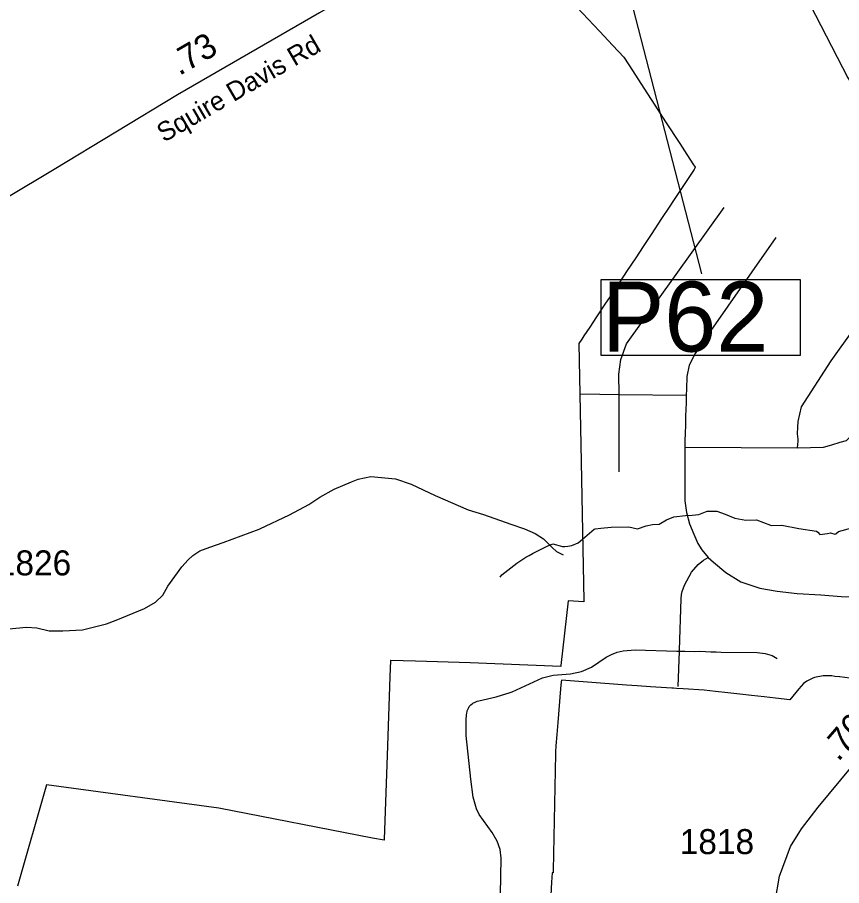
# Model space of a CAD drawing. Extents: x 1662474 to 1856135, y 779280 to 917889.
# Drawn here: x 1694393 to 1698515, y 834982 to 839326 of the extents above; entities that cross this region are included whole.
import ezdxf

# ---------------------------------------------------------------- set-up
doc = ezdxf.new("R2010")
doc.units = 0
for name, color, linetype in [('Exist Boundary Political City Limit New', 7, 'Continuous'), ('Exist Boundary Political City Limit New Hole', 7, 'Continuous'), ('Exist Hydrographic Creek Single Shore', 7, 'Continuous'), ('Exist Hydrographic Misc Water Feature', 7, 'Continuous'), ('Exist Road Non-System Type 51', 7, 'Continuous'), ('Exist Road Secondary Mileage Hundredths English Label', 7, 'Continuous'), ('Exist Road Secondary Mileage Tenths English Label', 7, 'Continuous'), ('Exist Road Secondary Structure Pipe Number Label', 7, 'Continuous'), ('Exist Road Secondary Type 51 Attributed', 7, 'Continuous'), ('Exist Road Secondary Type 51 Label', 7, 'Continuous'), ('Exist Road Secondary Type 51 Number Label', 7, 'Continuous'), ('Map Preparation Boundary City Limit Buffer Line', 7, 'Continuous')]:
    doc.layers.add(name, color=color, linetype=linetype)

msp = doc.modelspace()

# ---------------------------------------------------------------- linework, layer by layer
at = {"layer": 'Exist Boundary Political City Limit New'}
msp.add_lwpolyline([(1697191, 839377.4), (1697303.5, 839257.3), (1697371.8, 839184.3), (1697425.2, 839126.7), (1697450.5, 839087.9), (1697544.6, 838943), (1697581.6, 838886.1), (1697635.2, 838803.6), (1697705.4, 838695.5), (1697729.6, 838658.2), (1697771.8, 838593.4), (1697782.6, 838575.9), (1697783.6, 838574.3), (1697777.2, 838564.7), (1697744, 838514.5), (1697677.5, 838414), (1697652.4, 838376), (1697615.1, 838319.7), (1697562.2, 838239.6), (1697522.2, 838179.2), (1697485.2, 838123.3), (1697439.6, 838054.3), (1697427.4, 838035.7), (1697402.9, 837998.6), (1697368.5, 837946.8), (1697331.2, 837890.4), (1697289.6, 837827.5), (1697256, 837776.6), (1697226.6, 837732.2), (1697215.6, 837715.5), (1697201.6, 837694.4), (1697213, 837102.5), (1697226.4, 836406.7), (1697226.5, 836401.2), (1697148.2, 836407.3), (1697146.8, 836407.4), (1697111.6, 836083.8), (1697111.1, 836078.4), (1696657.6, 836097.2), (1696384.8, 836104.9), (1696260, 836108.3), (1696258.4, 836108.4), (1696255.5, 836027.1), (1696241.8, 835632.8), (1696227.1, 835214.6), (1696226.9, 835209), (1696169.5, 835220.1), (1695399.6, 835369.4), (1694539.1, 835485.7), (1694393.4, 834980.1)], dxfattribs=at)
at = {"layer": 'Exist Boundary Political City Limit New Hole'}
msp.add_lwpolyline([(1698556.9, 836020.4), (1698507.2, 836027.1), (1698504, 836027.4), (1698481.4, 836029.2), (1698467.1, 836031.3), (1698422.9, 836032.4), (1698379.5, 836022.6), (1698368.8, 836018.2), (1698357.9, 836014.2), (1698340.6, 836004.8), (1698324.5, 835993.4), (1698301.1, 835965.9), (1698256.5, 835912.1), (1698184.4, 835920.2), (1698127.8, 835926.7), (1698064.9, 835933.9), (1698006.8, 835940.4), (1697946.5, 835947.2), (1697884.9, 835954.2), (1697827.5, 835960.8), (1697722.9, 835966.8), (1697689.1, 835968.7), (1697673.8, 835969.6), (1697666.6, 835970), (1697559.4, 835976.2), (1697492.1, 835981.3), (1697439.5, 835985.2), (1697374.6, 835990), (1697158, 836006.2), (1697113.6, 836009.6), (1697112.9, 836001.9), (1697110, 835967.1), (1697095.9, 835798.2), (1697091, 835738.6), (1697086.1, 835682.3), (1697083.5, 835651.9), (1697083.4, 835648.4), (1697083.4, 835640.9), (1697072.8, 835058.2), (1697072.5, 835045.8), (1697066.8, 835046.2), (1697064.4, 834999.4), (1697044.4, 834609.4)], dxfattribs=at)
at = {"layer": 'Exist Hydrographic Creek Single Shore'}
for points in [[(1698125.8, 840000.1), (1698302.6, 839496.2), (1698546.5, 839023.1), (1698623.6, 838903.2), (1698699, 838800), (1698824.1, 838616), (1698886.9, 838529.1), (1698965.9, 838430.8), (1698990.2, 838396.6), (1699049.1, 838289.8), (1699079.2, 838254.1), (1699139.4, 838211.3), (1699180.4, 838181.6), (1699273.5, 838096.4), (1699322, 838051.5), (1699378.2, 837992.1), (1699459.6, 837920), (1699526.2, 837868.2), (1699681.4, 837729.9), (1699724.9, 837691.6), (1699746.8, 837675.6), (1699807.4, 837618.7), (1699876.4, 837561.4)], [(1696807.4, 836525.8), (1696816.6, 836536.2), (1696891.6, 836595.9), (1696935, 836626.1), (1696953, 836634.4), (1696972, 836645.2), (1697041.8, 836680.9), (1697071.1, 836692.7), (1697118.6, 836678), (1697131.2, 836678.6), (1697146.5, 836680.9), (1697165.9, 836684.3), (1697197.6, 836697.2), (1697219.5, 836715.8), (1697277.5, 836765.4), (1697281.9, 836767.5), (1697311.6, 836770.6), (1697363, 836775.9), (1697451.2, 836777.5), (1697494.5, 836766.4), (1697538.1, 836782.2), (1697569.9, 836788), (1697603.5, 836790.1), (1697639.6, 836812.6), (1697676.6, 836827.6), (1697734.4, 836833.6), (1697767.5, 836834.9), (1697801.9, 836839.2), (1697842.2, 836855.4), (1697890.4, 836855.9), (1697933.6, 836841), (1697981.1, 836820.8), (1698035.8, 836810.6), (1698089, 836812.1), (1698159.1, 836785.1), (1698165.6, 836784.3), (1698215.8, 836786.1), (1698300.5, 836769.6), (1698390.2, 836755.4), (1698395.5, 836749.9), (1698407.1, 836738.6), (1698444.9, 836743.4), (1698459.9, 836746.5), (1698480.6, 836739.9), (1698487.1, 836742.1), (1698500.5, 836753.3), (1698566.6, 836772.5)]]:
    msp.add_lwpolyline(points, dxfattribs=at)
at = {"layer": 'Exist Hydrographic Misc Water Feature'}
for points in [[(1695605.9, 836767.2), (1695753.5, 836837.2), (1695850.3, 836888.6), (1695904.8, 836925.3), (1695977.2, 836966.4), (1696063.7, 837001.6), (1696097.8, 837014.9), (1696160.1, 837028.4), (1696283.9, 837016.8), (1696361.5, 836991.4), (1696482.8, 836934), (1696647.8, 836861.7), (1696723.6, 836838.9), (1696860.9, 836790.9), (1696928.6, 836766.5), (1696982.2, 836743.3), (1697024, 836717.1), (1697067.4, 836674.3), (1697089.2, 836654.2), (1697122.1, 836637.1)], [(1694136.7, 836239.9), (1694243.6, 836257.4), (1694437.7, 836274.8), (1694489.9, 836272.1), (1694551.7, 836256.9), (1694619.6, 836256.4), (1694717.7, 836262.5), (1694838.2, 836291.3), (1694886.4, 836310.8), (1695029.1, 836368.6), (1695083.6, 836400.4), (1695119.9, 836435.7), (1695144.7, 836479.6), (1695215.9, 836576.6), (1695246.4, 836612), (1695270.7, 836633.7), (1695305, 836657.6), (1695355.5, 836674.7), (1695421.6, 836698), (1695602.5, 836765.6), (1695605.9, 836767.2)]]:
    msp.add_lwpolyline(points, dxfattribs=at)
at = {"layer": 'Exist Road Non-System Type 51'}
for p, q in [((1697208.5, 837442), (1697402.1, 837438.4)), ((1697402.1, 837438.4), (1697738.1, 837436.5)), ((1697731.1, 837175.9), (1698294.6, 837172.2)), ((1697698.1, 835978.5), (1697703.9, 836155.2))]:
    msp.add_line(p, q, dxfattribs=at)
for points in [[(1697403.2, 837052.6), (1697402.4, 837419.7), (1697402.1, 837438.4), (1697400.5, 837540.7), (1697411.4, 837614.2), (1697439.9, 837692.9), (1697928.4, 838374.2)], [(1698185.6, 838224.4), (1697826.2, 837710), (1697782.6, 837643.9), (1697753.6, 837585.6), (1697740.6, 837529.7), (1697739.1, 837465.7), (1697738.1, 837436.5), (1697737.6, 837416.9), (1697737.9, 837413.2), (1697737.2, 837395.4), (1697736.2, 837366.4), (1697734.9, 837329.2), (1697734.4, 837286.9), (1697733.1, 837244.1), (1697731.5, 837209.2), (1697731.1, 837175.9), (1697731, 837152.8), (1697730.4, 836906.9), (1697739.4, 836848.4), (1697755.1, 836791.9), (1697775.4, 836739.7), (1697796.9, 836693.5), (1697816, 836662.2), (1697847, 836623.4)], [(1698294.6, 837172.2), (1698298.2, 837206.2), (1698298.2, 837215.2), (1698294.6, 837241.9), (1698296.5, 837275.9), (1698298.2, 837304.5), (1698314.4, 837377.7), (1698462.6, 837608.2), (1698698.4, 837936.9)], [(1698294.6, 837172.2), (1698425.1, 837175.9), (1698466.1, 837186.6), (1698507.4, 837200.9), (1698539.4, 837209.8), (1698559.1, 837229.4), (1698594.9, 837256.2), (1698855.6, 837620.7)], [(1697703.9, 836155.2), (1697703.9, 836159.4), (1697712.6, 836416.9), (1697715.2, 836438.4), (1697717.9, 836454.1), (1697729.1, 836485.9), (1697764.1, 836550.4), (1697798.6, 836588.8), (1697824.4, 836610.5), (1697847, 836623.4)], [(1697847, 836623.4), (1697874, 836601.1), (1697936.2, 836549.4), (1698011.2, 836501.9), (1698106.9, 836470.1), (1698192.1, 836455.9), (1698292.6, 836444.4), (1698410.8, 836436.2), (1698513.4, 836429.2), (1698606, 836425.5), (1698690.9, 836417.4), (1698732.2, 836412.9), (1698751.1, 836411.1), (1698766.6, 836407.1), (1698781.4, 836401.9), (1698798.9, 836397.7), (1698826.5, 836389.5), (1698871.4, 836371.9)], [(1696806.9, 834848.2), (1696813.1, 835118.8), (1696808.1, 835162.4), (1696792.2, 835205.2), (1696767.1, 835247.4), (1696702.4, 835338.4), (1696689.5, 835365.8), (1696672.6, 835425.2), (1696660, 835514.4), (1696637.6, 835733.9), (1696638.1, 835807.8), (1696639.8, 835840.1), (1696640, 835843.4), (1696642.6, 835856.1), (1696646.9, 835866.4), (1696650.6, 835873.6), (1696653.2, 835878.1), (1696660.6, 835886.9), (1696669.9, 835893.8), (1696671.4, 835894.6), (1696682.4, 835900.5), (1696692.8, 835904.9), (1696700.4, 835907.2), (1696787.4, 835927.5), (1696857.6, 835948.5), (1696866.9, 835952), (1696867.5, 835952.2), (1697019.6, 836022.5), (1697072.1, 836035), (1697159.8, 836042.1), (1697214, 836053.2), (1697264.2, 836075.4), (1697338.1, 836124.4), (1697364.9, 836139.2), (1697393.4, 836149.9), (1697422.9, 836156.8), (1697483, 836162.5), (1697690.6, 836155.7), (1697703.9, 836155.2)], [(1697703.9, 836155.2), (1697730.6, 836154.4), (1697778.9, 836154.2), (1697806.1, 836154.6), (1697834.1, 836154.1), (1697861.6, 836152.6), (1697888, 836151.5), (1697913.5, 836150.4), (1698093.1, 836148.9), (1698132.8, 836143.7), (1698167.2, 836133.9), (1698192.9, 836118.1)]]:
    msp.add_lwpolyline(points, dxfattribs=at)
at = {"layer": 'Exist Road Secondary Structure Pipe Number Label'}
msp.add_line((1697285.7, 840096.9), (1697814.5, 838042.6), dxfattribs=at)
msp.add_lwpolyline([(1697312.8, 838014.1), (1698308.2, 838014.1), (1698308.2, 837634.3), (1697312.8, 837634.3)], close=True, dxfattribs=at)
at = {"layer": 'Exist Road Secondary Type 51 Attributed'}
for points in [[(1697095.5, 840072.9), (1697036, 840054), (1696738.7, 839992.6), (1696678.3, 839975.1), (1696604.6, 839946.8), (1696553.7, 839910.9), (1696470.6, 839835.3), (1696349.2, 839696.9), (1696265.3, 839573.7), (1696223.4, 839534.4), (1695903.5, 839348.9), (1695192.9, 838937.5), (1694576, 838564.2), (1694339.4, 838423.4), (1694221.1, 838325.9), (1694099.1, 838209.5), (1693911.4, 838007.3)], [(1698546.9, 833846.1), (1698464, 834006.8), (1698377.7, 834208.6), (1698263.4, 834477.3), (1698203.3, 834652.6), (1698186.8, 834739.6), (1698182.6, 834833.1), (1698183.1, 834902.8), (1698205.1, 835029.4), (1698259.9, 835177.4), (1698314.5, 835266.2), (1698398.3, 835375), (1698745.8, 835794.3), (1699181.3, 836280.6), (1699611.4, 836832), (1699900.7, 837138.6), (1700107.7, 837332.9)]]:
    msp.add_lwpolyline(points, dxfattribs=at)
at = {"layer": 'Map Preparation Boundary City Limit Buffer Line'}
for points in [[(1697191, 839377.4), (1697303.5, 839257.3), (1697371.8, 839184.3), (1697425.2, 839126.7), (1697450.5, 839087.9), (1697544.6, 838943), (1697581.6, 838886.1), (1697635.2, 838803.6), (1697705.4, 838695.5), (1697729.6, 838658.2), (1697771.8, 838593.4), (1697782.6, 838575.9), (1697783.6, 838574.3), (1697777.2, 838564.7), (1697744, 838514.5), (1697677.5, 838414), (1697652.4, 838376), (1697615.1, 838319.7), (1697562.2, 838239.6), (1697522.2, 838179.2), (1697485.2, 838123.3), (1697439.6, 838054.3), (1697427.4, 838035.7), (1697402.9, 837998.6), (1697368.5, 837946.8), (1697331.2, 837890.4), (1697289.6, 837827.5), (1697256, 837776.6), (1697226.6, 837732.2), (1697215.6, 837715.5), (1697201.6, 837694.4), (1697213, 837102.5), (1697226.4, 836406.7), (1697226.5, 836401.2), (1697148.2, 836407.3), (1697146.8, 836407.4), (1697111.6, 836083.8), (1697111.1, 836078.4), (1696657.6, 836097.2), (1696384.8, 836104.9), (1696260, 836108.3), (1696258.4, 836108.4), (1696255.5, 836027.1), (1696241.8, 835632.8), (1696227.1, 835214.6), (1696226.9, 835209), (1696169.5, 835220.1), (1695399.6, 835369.4), (1694539.1, 835485.7), (1694393.4, 834980.1)], [(1698556.9, 836020.4), (1698507.2, 836027.1), (1698504, 836027.4), (1698481.4, 836029.2), (1698467.1, 836031.3), (1698422.9, 836032.4), (1698379.5, 836022.6), (1698368.8, 836018.2), (1698357.9, 836014.2), (1698340.6, 836004.8), (1698324.5, 835993.4), (1698301.1, 835965.9), (1698256.5, 835912.1), (1698184.4, 835920.2), (1698127.8, 835926.7), (1698064.9, 835933.9), (1698006.8, 835940.4), (1697946.5, 835947.2), (1697884.9, 835954.2), (1697827.5, 835960.8), (1697722.9, 835966.8), (1697689.1, 835968.7), (1697673.8, 835969.6), (1697666.6, 835970), (1697559.4, 835976.2), (1697492.1, 835981.3), (1697439.5, 835985.2), (1697374.6, 835990), (1697158, 836006.2), (1697113.6, 836009.6), (1697112.9, 836001.9), (1697110, 835967.1), (1697095.9, 835798.2), (1697091, 835738.6), (1697086.1, 835682.3), (1697083.5, 835651.9), (1697083.4, 835648.4), (1697083.4, 835640.9), (1697072.8, 835058.2), (1697072.5, 835045.8), (1697066.8, 835046.2), (1697064.4, 834999.4), (1697044.4, 834609.4)]]:
    msp.add_lwpolyline(points, dxfattribs=at)

# ---------------------------------------------------------------- texts
at = {"layer": 'Exist Road Secondary Mileage Hundredths English Label'}
msp.add_text('.76', height=125, rotation=49.1541, dxfattribs=at).set_placement((1698499, 835599))
at = {"layer": 'Exist Road Secondary Mileage Tenths English Label'}
msp.add_text('.73', height=125, rotation=30.0715, dxfattribs=at).set_placement((1695202.5, 839031.9))
at = {"layer": 'Exist Road Secondary Structure Pipe Number Label'}
msp.add_text('P62', height=350, dxfattribs=at).set_placement((1697316.1, 837654))
at = {"layer": 'Exist Road Secondary Type 51 Label'}
msp.add_text('Squire Davis Rd', height=95, rotation=30.2599, dxfattribs=at).set_placement((1695125.9, 838698.2))
at = {"layer": 'Exist Road Secondary Type 51 Number Label'}
for s, p in [('1826', (1694290, 836534.3)), ('1818', (1697705.7, 835139.9))]:
    msp.add_text(s, height=125, dxfattribs=at).set_placement(p)

doc.saveas('drawing.dxf')
